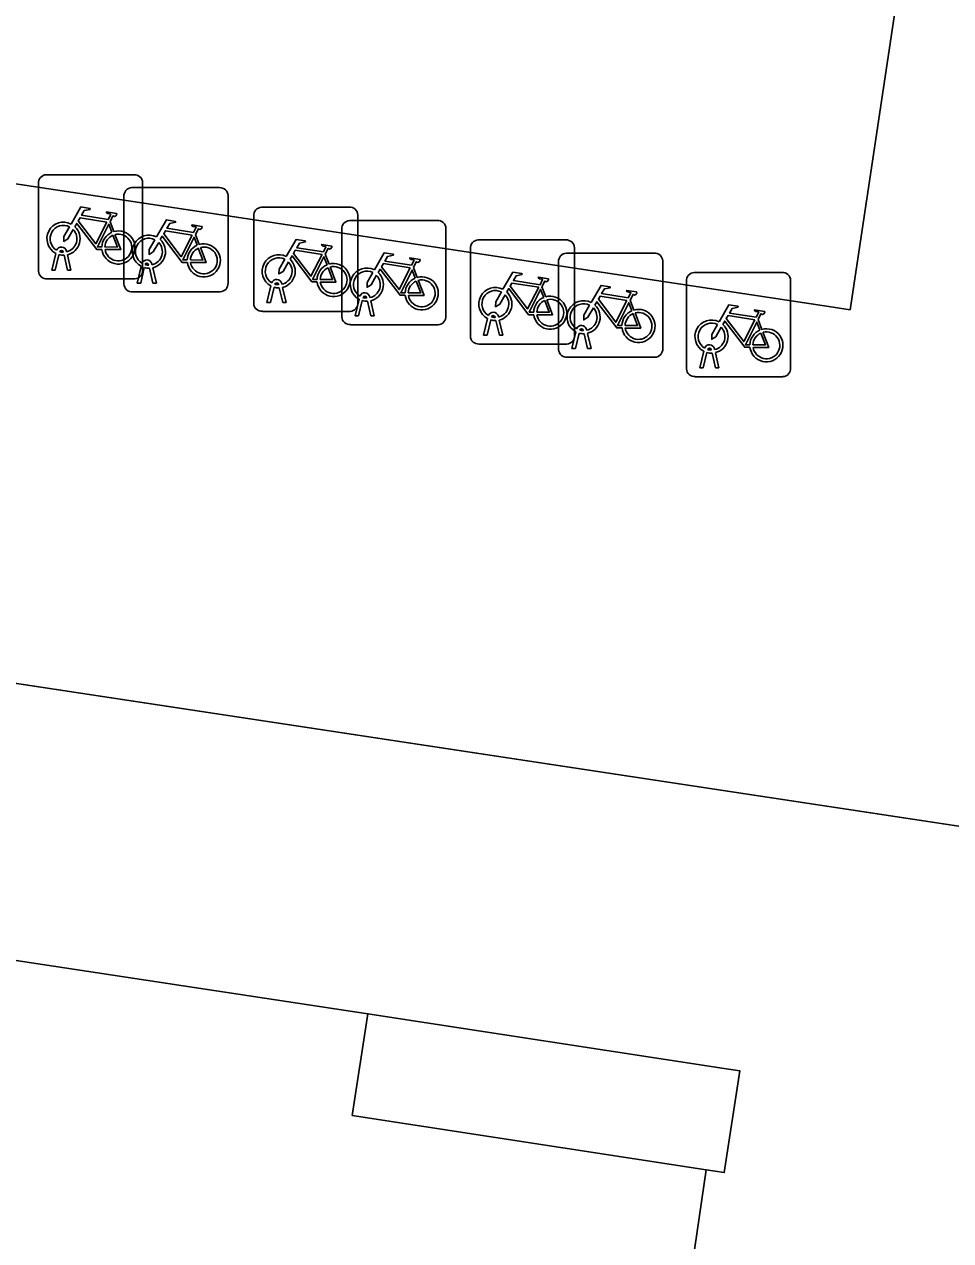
# Model space of a CAD drawing. Extents: x 163008 to 163854, y 382777 to 383982.
# Drawn here: x 163704.01 to 163712.9, y 383170.74 to 383182.42 of the extents above; entities that cross this region are included whole.
import ezdxf

# ---------------------------------------------------------------- set-up
doc = ezdxf.new("R2010")
doc.units = 0
for name, color, linetype in [('IMGEO_Erf', 7, 'Continuous'), ('IMGEO_Fietsenrek', 7, 'Continuous'), ('IMGEO_Groenvoorziening', 7, 'Continuous'), ('IMGEO_Hek', 7, 'Continuous'), ('IMGEO_Overkapping', 7, 'Continuous'), ('IMGEO_Voetpad_open', 7, 'Continuous')]:
    doc.layers.add(name, color=color, linetype=linetype)

msp = doc.modelspace()

# ---------------------------------------------------------------- linework, layer by layer
at = {"layer": 'IMGEO_Erf'}
msp.add_lwpolyline([(163726.338, 383172.701), (163697.534, 383177.061), (163697.114, 383174.465), (163707.309, 383172.921), (163710.73, 383172.395), (163710.881, 383172.372), (163710.731, 383171.396), (163710.557, 383171.423), (163708.725, 383158.876), (163704.183, 383159.603), (163703.568, 383155.908), (163707.268, 383155.3), (163705.183, 383143.105), (163710.903, 383142.385), (163710.925, 383142.567), (163711.028, 383143.282), (163711.953, 383149.719), (163712.102, 383150.752), (163712.484, 383153.412), (163709.651, 383153.819), (163711.509, 383166.754), (163714.167, 383166.372)], dxfattribs=at)
at = {"layer": 'IMGEO_Fietsenrek'}
for p, q in [((163704.222, 383180.977), (163705.063, 383180.977)), ((163705.063, 383180.977), (163704.222, 383180.977)), ((163704.147, 383180.052), (163704.147, 383180.893)), ((163704.147, 383180.893), (163704.147, 383180.052)), ((163705.042, 383180.853), (163705.883, 383180.853)), ((163705.883, 383180.853), (163705.042, 383180.853)), ((163705.147, 383180.902), (163705.147, 383180.061)), ((163705.147, 383180.061), (163705.147, 383180.902)), ((163704.967, 383179.928), (163704.967, 383180.769)), ((163704.967, 383180.769), (163704.967, 383179.928)), ((163705.967, 383180.778), (163705.967, 383179.937)), ((163705.967, 383179.937), (163705.967, 383180.778)), ((163706.288, 383180.665), (163707.129, 383180.665)), ((163707.129, 383180.665), (163706.288, 383180.665)), ((163704.834, 383180.526), (163704.87, 383180.431)), ((163706.213, 383179.74), (163706.213, 383180.581)), ((163706.213, 383180.581), (163706.213, 383179.74)), ((163707.134, 383180.537), (163707.975, 383180.537)), ((163707.975, 383180.537), (163707.134, 383180.537)), ((163707.213, 383180.59), (163707.213, 383179.749)), ((163707.213, 383179.749), (163707.213, 383180.59)), ((163705.654, 383180.402), (163705.69, 383180.307)), ((163707.059, 383179.612), (163707.059, 383180.453)), ((163707.059, 383180.453), (163707.059, 383179.612)), ((163708.059, 383180.462), (163708.059, 383179.621)), ((163708.059, 383179.621), (163708.059, 383180.462)), ((163704.416, 383180.244), (163704.417, 383180.237)), ((163708.293, 383179.426), (163708.293, 383180.267)), ((163708.293, 383180.267), (163708.293, 383179.426)), ((163708.368, 383180.351), (163709.209, 383180.351)), ((163709.209, 383180.351), (163708.368, 383180.351)), ((163709.293, 383180.276), (163709.293, 383179.435)), ((163709.293, 383179.435), (163709.293, 383180.276)), ((163704.274, 383180.061), (163704.313, 383180.221)), ((163704.343, 383180.209), (163704.308, 383180.061)), ((163704.385, 383180.233), (163704.384, 383180.237)), ((163704.426, 383180.061), (163704.392, 383180.203)), ((163704.424, 383180.207), (163704.459, 383180.061)), ((163706.9, 383180.214), (163706.936, 383180.119)), ((163709.14, 383179.299), (163709.14, 383180.14)), ((163709.14, 383180.14), (163709.14, 383179.299)), ((163709.215, 383180.224), (163710.056, 383180.224)), ((163710.056, 383180.224), (163709.215, 383180.224)), ((163710.14, 383180.149), (163710.14, 383179.308)), ((163710.14, 383179.308), (163710.14, 383180.149)), ((163704.308, 383180.061), (163704.274, 383180.061)), ((163704.459, 383180.061), (163704.426, 383180.061)), ((163705.094, 383179.937), (163705.133, 383180.097)), ((163705.163, 383180.085), (163705.128, 383179.937)), ((163705.205, 383180.109), (163705.204, 383180.113)), ((163705.246, 383179.937), (163705.212, 383180.079)), ((163705.236, 383180.12), (163705.237, 383180.113)), ((163705.244, 383180.083), (163705.279, 383179.937)), ((163707.746, 383180.086), (163707.782, 383179.991)), ((163710.443, 383180.038), (163711.284, 383180.038)), ((163711.284, 383180.038), (163710.443, 383180.038)), ((163705.072, 383179.977), (163704.231, 383179.977)), ((163704.231, 383179.977), (163705.072, 383179.977)), ((163705.128, 383179.937), (163705.094, 383179.937)), ((163705.279, 383179.937), (163705.246, 383179.937)), ((163706.34, 383179.749), (163706.379, 383179.909)), ((163706.409, 383179.897), (163706.374, 383179.749)), ((163706.451, 383179.921), (163706.45, 383179.925)), ((163706.492, 383179.749), (163706.458, 383179.891)), ((163706.482, 383179.932), (163706.483, 383179.925)), ((163706.49, 383179.895), (163706.525, 383179.749)), ((163708.98, 383179.9), (163709.016, 383179.805)), ((163710.368, 383179.113), (163710.368, 383179.954)), ((163710.368, 383179.954), (163710.368, 383179.113)), ((163711.368, 383179.963), (163711.368, 383179.122)), ((163711.368, 383179.122), (163711.368, 383179.963)), ((163705.892, 383179.853), (163705.051, 383179.853)), ((163705.051, 383179.853), (163705.892, 383179.853)), ((163707.186, 383179.621), (163707.225, 383179.781)), ((163707.297, 383179.793), (163707.296, 383179.797)), ((163707.328, 383179.804), (163707.329, 383179.797)), ((163707.138, 383179.665), (163706.297, 383179.665)), ((163706.297, 383179.665), (163707.138, 383179.665)), ((163706.374, 383179.749), (163706.34, 383179.749)), ((163706.525, 383179.749), (163706.492, 383179.749)), ((163707.255, 383179.769), (163707.22, 383179.621)), ((163707.338, 383179.621), (163707.304, 383179.763)), ((163707.336, 383179.767), (163707.371, 383179.621)), ((163709.827, 383179.773), (163709.863, 383179.678)), ((163707.22, 383179.621), (163707.186, 383179.621)), ((163707.371, 383179.621), (163707.338, 383179.621)), ((163708.42, 383179.435), (163708.459, 383179.595)), ((163708.489, 383179.583), (163708.454, 383179.435)), ((163708.531, 383179.607), (163708.53, 383179.611)), ((163708.572, 383179.435), (163708.538, 383179.577)), ((163708.562, 383179.618), (163708.563, 383179.611)), ((163708.57, 383179.581), (163708.605, 383179.435)), ((163711.055, 383179.587), (163711.091, 383179.492)), ((163707.984, 383179.537), (163707.143, 383179.537)), ((163707.143, 383179.537), (163707.984, 383179.537)), ((163708.454, 383179.435), (163708.42, 383179.435)), ((163708.605, 383179.435), (163708.572, 383179.435)), ((163709.267, 383179.308), (163709.306, 383179.468)), ((163709.336, 383179.456), (163709.301, 383179.308)), ((163709.378, 383179.48), (163709.377, 383179.484)), ((163709.419, 383179.308), (163709.385, 383179.45)), ((163709.409, 383179.491), (163709.41, 383179.484)), ((163709.417, 383179.454), (163709.452, 383179.308)), ((163709.218, 383179.351), (163708.377, 383179.351)), ((163708.377, 383179.351), (163709.218, 383179.351)), ((163709.301, 383179.308), (163709.267, 383179.308)), ((163709.452, 383179.308), (163709.419, 383179.308)), ((163710.065, 383179.224), (163709.224, 383179.224)), ((163709.224, 383179.224), (163710.065, 383179.224)), ((163710.495, 383179.122), (163710.534, 383179.282)), ((163710.564, 383179.27), (163710.529, 383179.122)), ((163710.606, 383179.294), (163710.605, 383179.298)), ((163710.647, 383179.122), (163710.613, 383179.264)), ((163710.637, 383179.305), (163710.638, 383179.298)), ((163710.645, 383179.268), (163710.68, 383179.122)), ((163710.529, 383179.122), (163710.495, 383179.122)), ((163710.68, 383179.122), (163710.647, 383179.122)), ((163711.293, 383179.038), (163710.452, 383179.038)), ((163710.452, 383179.038), (163711.293, 383179.038))]:
    msp.add_line(p, q, dxfattribs=at)
for points in [[(163704.46, 383180.503), (163704.555, 383180.667), (163704.641, 383180.653), (163704.643, 383180.644), (163704.587, 383180.633), (163704.56, 383180.588), (163704.816, 383180.547)], [(163704.816, 383180.547), (163704.841, 383180.596), (163704.835, 383180.6), (163704.812, 383180.604), (163704.8, 383180.611), (163704.799, 383180.614), (163704.801, 383180.619), (163704.896, 383180.604), (163704.898, 383180.594), (163704.888, 383180.581), (163704.876, 383180.575), (163704.862, 383180.581), (163704.834, 383180.526)], [(163704.481, 383180.451), (163704.429, 383180.361), (163704.389, 383180.336), (163704.39, 383180.383), (163704.445, 383180.477)], [(163704.756, 383180.259), (163704.706, 383180.259), (163704.515, 383180.51), (163704.496, 383180.478)], [(163704.803, 383180.522), (163704.546, 383180.563), (163704.529, 383180.534), (163704.696, 383180.314), (163704.803, 383180.522)], [(163704.851, 383180.424), (163704.821, 383180.501), (163704.712, 383180.283), (163704.755, 383180.283)], [(163705.28, 383180.379), (163705.375, 383180.543), (163705.461, 383180.529), (163705.463, 383180.52), (163705.407, 383180.509), (163705.38, 383180.464), (163705.636, 383180.423)], [(163705.636, 383180.423), (163705.661, 383180.472), (163705.655, 383180.476), (163705.632, 383180.48), (163705.62, 383180.487), (163705.619, 383180.49), (163705.621, 383180.495), (163705.716, 383180.48), (163705.718, 383180.47), (163705.708, 383180.457), (163705.696, 383180.451), (163705.682, 383180.457), (163705.654, 383180.402)], [(163704.785, 383180.283), (163704.905, 383180.282), (163704.861, 383180.396)], [(163704.881, 383180.403), (163704.936, 383180.258), (163704.786, 383180.258)], [(163705.576, 383180.135), (163705.526, 383180.135), (163705.335, 383180.386), (163705.316, 383180.354)], [(163705.623, 383180.398), (163705.366, 383180.439), (163705.349, 383180.41), (163705.516, 383180.19), (163705.623, 383180.398)], [(163705.671, 383180.3), (163705.641, 383180.377), (163705.532, 383180.159), (163705.575, 383180.159)], [(163705.301, 383180.327), (163705.249, 383180.237), (163705.209, 383180.212), (163705.21, 383180.259), (163705.265, 383180.353)], [(163705.605, 383180.159), (163705.725, 383180.158), (163705.681, 383180.272)], [(163705.701, 383180.279), (163705.756, 383180.134), (163705.606, 383180.134)], [(163706.526, 383180.191), (163706.621, 383180.355), (163706.707, 383180.341), (163706.709, 383180.332), (163706.653, 383180.321), (163706.626, 383180.276), (163706.882, 383180.235)], [(163706.869, 383180.21), (163706.612, 383180.251), (163706.595, 383180.222), (163706.762, 383180.002), (163706.869, 383180.21)], [(163706.882, 383180.235), (163706.907, 383180.284), (163706.901, 383180.288), (163706.878, 383180.292), (163706.866, 383180.299), (163706.865, 383180.302), (163706.867, 383180.307), (163706.962, 383180.292), (163706.964, 383180.282), (163706.954, 383180.269), (163706.942, 383180.263), (163706.928, 383180.269), (163706.9, 383180.214)], [(163706.547, 383180.139), (163706.495, 383180.049), (163706.455, 383180.024), (163706.456, 383180.071), (163706.511, 383180.165)], [(163706.822, 383179.947), (163706.772, 383179.947), (163706.581, 383180.198), (163706.562, 383180.166)], [(163706.917, 383180.112), (163706.887, 383180.189), (163706.778, 383179.971), (163706.821, 383179.971)], [(163707.372, 383180.063), (163707.467, 383180.227), (163707.553, 383180.213), (163707.555, 383180.204), (163707.499, 383180.193), (163707.472, 383180.148), (163707.728, 383180.107)], [(163707.728, 383180.107), (163707.753, 383180.156), (163707.747, 383180.16), (163707.724, 383180.164), (163707.712, 383180.171), (163707.711, 383180.174), (163707.713, 383180.179), (163707.808, 383180.164), (163707.81, 383180.154), (163707.8, 383180.141), (163707.788, 383180.135), (163707.774, 383180.141), (163707.746, 383180.086)], [(163706.851, 383179.971), (163706.971, 383179.97), (163706.927, 383180.084)], [(163706.947, 383180.091), (163707.002, 383179.946), (163706.852, 383179.946)], [(163707.393, 383180.011), (163707.341, 383179.921), (163707.301, 383179.896), (163707.302, 383179.943), (163707.357, 383180.037)], [(163707.668, 383179.819), (163707.618, 383179.819), (163707.427, 383180.07), (163707.408, 383180.038)], [(163707.715, 383180.082), (163707.458, 383180.123), (163707.441, 383180.094), (163707.608, 383179.874), (163707.715, 383180.082)], [(163707.763, 383179.984), (163707.733, 383180.061), (163707.624, 383179.843), (163707.667, 383179.843)], [(163708.606, 383179.877), (163708.701, 383180.041), (163708.787, 383180.027), (163708.789, 383180.018), (163708.733, 383180.007), (163708.706, 383179.962), (163708.962, 383179.921)], [(163707.697, 383179.843), (163707.817, 383179.842), (163707.773, 383179.956)], [(163707.793, 383179.963), (163707.848, 383179.818), (163707.698, 383179.818)], [(163708.949, 383179.896), (163708.692, 383179.937), (163708.675, 383179.908), (163708.842, 383179.688), (163708.949, 383179.896)], [(163708.962, 383179.921), (163708.987, 383179.97), (163708.981, 383179.974), (163708.958, 383179.978), (163708.946, 383179.985), (163708.945, 383179.988), (163708.947, 383179.993), (163709.042, 383179.978), (163709.044, 383179.968), (163709.034, 383179.955), (163709.022, 383179.949), (163709.008, 383179.955), (163708.98, 383179.9)], [(163709.453, 383179.75), (163709.548, 383179.914), (163709.634, 383179.9), (163709.636, 383179.891), (163709.58, 383179.88), (163709.553, 383179.835), (163709.809, 383179.794)], [(163708.627, 383179.825), (163708.575, 383179.735), (163708.535, 383179.71), (163708.536, 383179.757), (163708.591, 383179.851)], [(163708.902, 383179.633), (163708.852, 383179.633), (163708.661, 383179.884), (163708.642, 383179.852)], [(163708.997, 383179.798), (163708.967, 383179.875), (163708.858, 383179.657), (163708.901, 383179.657)], [(163709.027, 383179.777), (163709.082, 383179.632), (163708.932, 383179.632)], [(163709.796, 383179.769), (163709.539, 383179.81), (163709.522, 383179.781), (163709.689, 383179.561), (163709.796, 383179.769)], [(163709.809, 383179.794), (163709.834, 383179.843), (163709.828, 383179.847), (163709.805, 383179.851), (163709.793, 383179.858), (163709.792, 383179.861), (163709.794, 383179.866), (163709.889, 383179.851), (163709.891, 383179.841), (163709.881, 383179.828), (163709.869, 383179.822), (163709.855, 383179.828), (163709.827, 383179.773)], [(163708.931, 383179.657), (163709.051, 383179.656), (163709.007, 383179.77)], [(163709.474, 383179.698), (163709.422, 383179.608), (163709.382, 383179.583), (163709.383, 383179.63), (163709.438, 383179.724)], [(163709.749, 383179.506), (163709.699, 383179.506), (163709.508, 383179.757), (163709.489, 383179.725)], [(163709.844, 383179.671), (163709.814, 383179.748), (163709.705, 383179.53), (163709.748, 383179.53)], [(163710.681, 383179.564), (163710.776, 383179.728), (163710.862, 383179.714), (163710.864, 383179.705), (163710.808, 383179.694), (163710.781, 383179.649), (163711.037, 383179.608)], [(163711.037, 383179.608), (163711.062, 383179.657), (163711.056, 383179.661), (163711.033, 383179.665), (163711.021, 383179.672), (163711.02, 383179.675), (163711.022, 383179.68), (163711.117, 383179.665), (163711.119, 383179.655), (163711.109, 383179.642), (163711.097, 383179.636), (163711.083, 383179.642), (163711.055, 383179.587)], [(163709.778, 383179.53), (163709.898, 383179.529), (163709.854, 383179.643)], [(163709.874, 383179.65), (163709.929, 383179.505), (163709.779, 383179.505)], [(163710.977, 383179.32), (163710.927, 383179.32), (163710.736, 383179.571), (163710.717, 383179.539)], [(163711.024, 383179.583), (163710.767, 383179.624), (163710.75, 383179.595), (163710.917, 383179.375), (163711.024, 383179.583)], [(163711.072, 383179.485), (163711.042, 383179.562), (163710.933, 383179.344), (163710.976, 383179.344)], [(163710.702, 383179.512), (163710.65, 383179.422), (163710.61, 383179.397), (163710.611, 383179.444), (163710.666, 383179.538)], [(163711.006, 383179.344), (163711.126, 383179.343), (163711.082, 383179.457)], [(163711.102, 383179.464), (163711.157, 383179.319), (163711.007, 383179.319)]]:
    msp.add_lwpolyline(points, dxfattribs=at)
for centre, radius, start, end in [((163704.225, 383180.899), 0.0779, 92.4484, 184.2845), ((163704.225, 383180.899), 0.0779, 92.4484, 184.2845), ((163705.069, 383180.899), 0.0779, 2.4484, 94.2845), ((163705.069, 383180.899), 0.0779, 2.4484, 94.2845), ((163705.045, 383180.775), 0.0779, 92.4484, 184.2845), ((163705.045, 383180.775), 0.0779, 92.4484, 184.2845), ((163705.889, 383180.775), 0.0779, 2.4484, 94.2845), ((163705.889, 383180.775), 0.0779, 2.4484, 94.2845), ((163706.291, 383180.587), 0.0779, 92.4484, 184.2845), ((163706.291, 383180.587), 0.0779, 92.4484, 184.2845), ((163707.135, 383180.587), 0.0779, 2.4484, 94.2845), ((163707.135, 383180.587), 0.0779, 2.4484, 94.2845), ((163704.387, 383180.362), 0.159, 62.6766, 242.1369), ((163704.387, 383180.362), 0.129, 63.3192, 238.903), ((163704.387, 383180.362), 0.159, 283.5766, 46.6042), ((163707.137, 383180.459), 0.0779, 92.4484, 184.2845), ((163707.137, 383180.459), 0.0779, 92.4484, 184.2845), ((163707.981, 383180.459), 0.0779, 2.4484, 94.2845), ((163707.981, 383180.459), 0.0779, 2.4484, 94.2845), ((163704.387, 383180.362), 0.129, 283.6043, 43.4302), ((163704.914, 383180.278), 0.159, 113.3408, 178.3217), ((163704.914, 383180.278), 0.159, 187.0065, 105.7708), ((163704.914, 383180.278), 0.129, 113.923, 177.9556), ((163704.914, 383180.278), 0.129, 188.6715, 104.5883), ((163705.207, 383180.238), 0.159, 62.6766, 242.1369), ((163705.207, 383180.238), 0.129, 63.3192, 238.903), ((163704.367, 383180.233), 0.0499, 12.8025, 158.6934), ((163704.367, 383180.233), 0.0174, 12.8025, 163.4502), ((163705.207, 383180.238), 0.129, 283.6043, 43.4302), ((163705.207, 383180.238), 0.159, 283.5766, 46.6042), ((163705.734, 383180.154), 0.159, 113.3408, 178.3217), ((163705.734, 383180.154), 0.159, 187.0065, 105.7708), ((163705.734, 383180.154), 0.129, 113.923, 177.9556), ((163705.734, 383180.154), 0.129, 188.6715, 104.5883), ((163708.371, 383180.273), 0.0779, 92.4484, 184.2845), ((163708.371, 383180.273), 0.0779, 92.4484, 184.2845), ((163709.215, 383180.273), 0.0779, 2.4484, 94.2845), ((163709.215, 383180.273), 0.0779, 2.4484, 94.2845), ((163704.387, 383180.362), 0.159, 253.9967, 271.7867), ((163704.387, 383180.362), 0.129, 253.415, 269.0204), ((163705.187, 383180.109), 0.0499, 12.8025, 158.6934), ((163705.187, 383180.109), 0.0174, 12.8025, 163.4502), ((163706.453, 383180.05), 0.159, 62.6766, 242.1369), ((163706.453, 383180.05), 0.129, 63.3192, 238.903), ((163706.453, 383180.05), 0.129, 283.6043, 43.4302), ((163706.453, 383180.05), 0.159, 283.5766, 46.6042), ((163706.98, 383179.966), 0.159, 187.0065, 105.7708), ((163709.218, 383180.146), 0.0779, 92.4484, 184.2845), ((163709.218, 383180.146), 0.0779, 92.4484, 184.2845), ((163710.062, 383180.146), 0.0779, 2.4484, 94.2845), ((163710.062, 383180.146), 0.0779, 2.4484, 94.2845), ((163704.225, 383180.055), 0.0779, 182.4484, 274.2845), ((163704.225, 383180.055), 0.0779, 182.4484, 274.2845), ((163705.069, 383180.055), 0.0779, 272.4484, 4.2845), ((163705.069, 383180.055), 0.0779, 272.4484, 4.2845), ((163705.207, 383180.238), 0.159, 253.9967, 271.7867), ((163705.207, 383180.238), 0.129, 253.415, 269.0204), ((163706.98, 383179.966), 0.159, 113.3408, 178.3217), ((163706.98, 383179.966), 0.129, 113.923, 177.9556), ((163706.98, 383179.966), 0.129, 188.6715, 104.5883), ((163707.299, 383179.922), 0.159, 62.6766, 242.1369), ((163707.299, 383179.922), 0.129, 63.3192, 238.903), ((163707.299, 383179.922), 0.129, 283.6043, 43.4302), ((163707.299, 383179.922), 0.159, 283.5766, 46.6042), ((163710.446, 383179.96), 0.0779, 92.4484, 184.2845), ((163710.446, 383179.96), 0.0779, 92.4484, 184.2845), ((163711.29, 383179.96), 0.0779, 2.4484, 94.2845), ((163711.29, 383179.96), 0.0779, 2.4484, 94.2845), ((163705.045, 383179.931), 0.0779, 182.4484, 274.2845), ((163705.045, 383179.931), 0.0779, 182.4484, 274.2845), ((163705.889, 383179.931), 0.0779, 272.4484, 4.2845), ((163705.889, 383179.931), 0.0779, 272.4484, 4.2845), ((163706.433, 383179.921), 0.0499, 12.8025, 158.6934), ((163706.453, 383180.05), 0.159, 253.9967, 271.7867), ((163706.433, 383179.921), 0.0174, 12.8025, 163.4502), ((163706.453, 383180.05), 0.129, 253.415, 269.0204), ((163707.826, 383179.838), 0.159, 113.3408, 178.3217), ((163707.826, 383179.838), 0.159, 187.0065, 105.7708), ((163707.826, 383179.838), 0.129, 113.923, 177.9556), ((163707.826, 383179.838), 0.129, 188.6715, 104.5883), ((163708.533, 383179.736), 0.159, 62.6766, 242.1369), ((163707.279, 383179.793), 0.0499, 12.8025, 158.6934), ((163707.279, 383179.793), 0.0174, 12.8025, 163.4502), ((163707.299, 383179.922), 0.129, 253.415, 269.0204), ((163708.533, 383179.736), 0.129, 63.3192, 238.903), ((163708.533, 383179.736), 0.129, 283.6043, 43.4302), ((163708.533, 383179.736), 0.159, 283.5766, 46.6042), ((163709.06, 383179.652), 0.159, 113.3408, 178.3217), ((163709.06, 383179.652), 0.159, 187.0065, 105.7708), ((163709.06, 383179.652), 0.129, 188.6715, 104.5883), ((163706.291, 383179.743), 0.0779, 182.4484, 274.2845), ((163706.291, 383179.743), 0.0779, 182.4484, 274.2845), ((163707.135, 383179.743), 0.0779, 272.4484, 4.2845), ((163707.135, 383179.743), 0.0779, 272.4484, 4.2845), ((163707.299, 383179.922), 0.159, 253.9967, 271.7867), ((163708.513, 383179.607), 0.0499, 12.8025, 158.6934), ((163709.06, 383179.652), 0.129, 113.923, 177.9556), ((163709.38, 383179.609), 0.159, 62.6766, 242.1369), ((163709.38, 383179.609), 0.129, 63.3192, 238.903), ((163709.38, 383179.609), 0.129, 283.6043, 43.4302), ((163709.38, 383179.609), 0.159, 283.5766, 46.6042), ((163709.907, 383179.525), 0.159, 113.3408, 178.3217), ((163709.907, 383179.525), 0.159, 187.0065, 105.7708), ((163707.137, 383179.615), 0.0779, 182.4484, 274.2845), ((163707.137, 383179.615), 0.0779, 182.4484, 274.2845), ((163707.981, 383179.615), 0.0779, 272.4484, 4.2845), ((163707.981, 383179.615), 0.0779, 272.4484, 4.2845), ((163708.533, 383179.736), 0.159, 253.9967, 271.7867), ((163708.513, 383179.607), 0.0174, 12.8025, 163.4502), ((163708.533, 383179.736), 0.129, 253.415, 269.0204), ((163709.907, 383179.525), 0.129, 113.923, 177.9556), ((163709.907, 383179.525), 0.129, 188.6715, 104.5883), ((163710.608, 383179.423), 0.159, 62.6766, 242.1369), ((163710.608, 383179.423), 0.129, 63.3192, 238.903), ((163708.371, 383179.429), 0.0779, 182.4484, 274.2845), ((163708.371, 383179.429), 0.0779, 182.4484, 274.2845), ((163709.215, 383179.429), 0.0779, 272.4484, 4.2845), ((163709.215, 383179.429), 0.0779, 272.4484, 4.2845), ((163709.36, 383179.48), 0.0499, 12.8025, 158.6934), ((163709.38, 383179.609), 0.159, 253.9967, 271.7867), ((163709.36, 383179.48), 0.0174, 12.8025, 163.4502), ((163709.38, 383179.609), 0.129, 253.415, 269.0204), ((163710.608, 383179.423), 0.129, 283.6043, 43.4302), ((163710.608, 383179.423), 0.159, 283.5766, 46.6042), ((163711.135, 383179.339), 0.159, 113.3408, 178.3217), ((163711.135, 383179.339), 0.159, 187.0065, 105.7708), ((163711.135, 383179.339), 0.129, 113.923, 177.9556), ((163711.135, 383179.339), 0.129, 188.6715, 104.5883), ((163710.062, 383179.302), 0.0779, 272.4484, 4.2845), ((163710.062, 383179.302), 0.0779, 272.4484, 4.2845), ((163710.588, 383179.294), 0.0499, 12.8025, 158.6934), ((163710.588, 383179.294), 0.0174, 12.8025, 163.4502), ((163709.218, 383179.302), 0.0779, 182.4484, 274.2845), ((163709.218, 383179.302), 0.0779, 182.4484, 274.2845), ((163710.608, 383179.423), 0.159, 253.9967, 271.7867), ((163710.608, 383179.423), 0.129, 253.415, 269.0204), ((163710.446, 383179.116), 0.0779, 182.4484, 274.2845), ((163710.446, 383179.116), 0.0779, 182.4484, 274.2845), ((163711.29, 383179.116), 0.0779, 272.4484, 4.2845), ((163711.29, 383179.116), 0.0779, 272.4484, 4.2845)]:
    msp.add_arc(centre, radius, start, end, dxfattribs=at)
at = {"layer": 'IMGEO_Groenvoorziening'}
msp.add_lwpolyline([(163712.729, 383184.946), (163712.488, 383184.982), (163710.158, 383185.33), (163694.309, 383187.695), (163693.51, 383182.46), (163711.736, 383179.711), (163711.939, 383179.68)], close=True, dxfattribs=at)
for points in [[(163710.557, 383171.423), (163707.159, 383171.945), (163707.309, 383172.921), (163697.114, 383174.465), (163697.534, 383177.061), (163679.151, 383179.843), (163676.757, 383180.227), (163676.436, 383180.421), (163673.417, 383178.311), (163672.946, 383177.576), (163671.878, 383176.79), (163668.146, 383152.551), (163662.455, 383119.934)], [(163709.143, 383136.114), (163710.043, 383140.891), (163710.71, 383140.812), (163710.903, 383142.385), (163705.183, 383143.105), (163705.058, 383142.375), (163697.27, 383143.697), (163696.871, 383141.268), (163694.034, 383141.748), (163694.442, 383144.178), (163691.335, 383144.705), (163690.913, 383142.289), (163688.087, 383142.768), (163688.467, 383145.192), (163685.301, 383145.73), (163687.5, 383158.546), (163687.878, 383158.484), (163688.432, 383161.835), (163691.874, 383161.228), (163691.324, 383157.918), (163703.568, 383155.908), (163704.183, 383159.603), (163708.725, 383158.876), (163710.557, 383171.423)]]:
    msp.add_lwpolyline(points, dxfattribs=at)
at = {"layer": 'IMGEO_Hek'}
msp.add_lwpolyline([(163668.146, 383152.551), (163671.878, 383176.79), (163672.946, 383177.576), (163673.417, 383178.311), (163676.436, 383180.421), (163676.757, 383180.227), (163679.151, 383179.843), (163697.534, 383177.061), (163726.338, 383172.701), (163723.797, 383155.311), (163727.894, 383154.735), (163725.721, 383140.138), (163725.671, 383139.799), (163714.654, 383068.002), (163651.938, 383093.599), (163652.08, 383093.941), (163660.107, 383112.661)], dxfattribs=at)
at = {"layer": 'IMGEO_Overkapping'}
msp.add_lwpolyline([(163707.309, 383172.921), (163707.159, 383171.945), (163710.557, 383171.423), (163710.731, 383171.396), (163710.881, 383172.372), (163710.73, 383172.395)], close=True, dxfattribs=at)
at = {"layer": 'IMGEO_Voetpad_open'}
msp.add_lwpolyline([(163672.791, 383187.707), (163672.507, 383185.752), (163676.436, 383180.421), (163676.757, 383180.227), (163679.151, 383179.843), (163697.534, 383177.061), (163726.338, 383172.701), (163730.167, 383172.202), (163730.358, 383172.511), (163730.834, 383172.445), (163738.469, 383171.348), (163738.875, 383171.285), (163739.894, 383171.129), (163740.271, 383173.557), (163740.334, 383173.964), (163740.406, 383175.792)], dxfattribs=at)
msp.add_lwpolyline([(163711.939, 383179.68), (163711.736, 383179.711), (163693.51, 383182.46), (163694.309, 383187.695), (163710.158, 383185.33), (163712.488, 383184.982), (163712.729, 383184.946)], close=True, dxfattribs=at)

doc.saveas('drawing.dxf')
